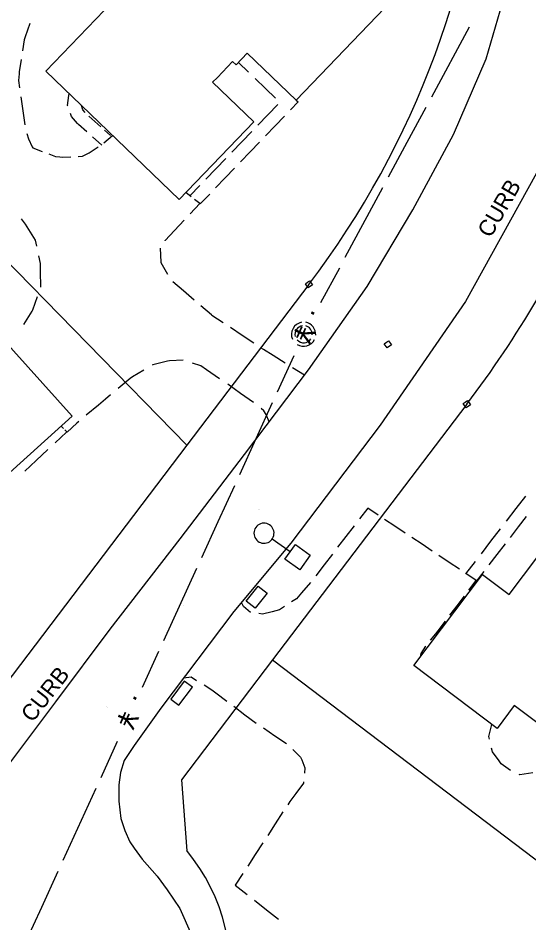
# Model space of a CAD drawing. Extents: x 2443269 to 2494951, y 591171 to 622130.
# Drawn here: x 2462138.3 to 2462267.2, y 603457.4 to 603685.7 of the extents above; entities that cross this region are included whole.
import ezdxf

# ---------------------------------------------------------------- set-up
doc = ezdxf.new("R2010")
doc.units = 0
for name, color, linetype in [('SURVEY - CENTERLINE - Existing Roads', 7, 'Continuous'), ('SURVEY - NON-TRANSPORTATION - Buildings', 7, 'Continuous'), ('SURVEY - NON-TRANSPORTATION - Features', 7, 'Continuous'), ('SURVEY - PROPERTY - Property Lines', 7, 'Continuous'), ('SURVEY - PROPERTY - ROW Lines', 7, 'Continuous'), ('SURVEY - TRANSPORTATION - Features', 7, 'Continuous'), ('SURVEY - TRANSPORTATION - Features Text', 7, 'Continuous'), ('SURVEY - TRANSPORTATION - Roads', 7, 'Continuous'), ('SURVEY - UTILITIES - Cable (Underground) with Text', 7, 'Continuous'), ('SURVEY - UTILITIES - Poles and Miscellaneous with Text', 7, 'Continuous'), ('SURVEY - UTILITIES - Sanitary Sewer with Text', 7, 'Continuous')]:
    doc.layers.add(name, color=color, linetype=linetype)

# ---------------------------------------------------------------- blocks, each defined once
blk = doc.blocks.new('xlp')
at = {"layer": 'SURVEY - UTILITIES - Cable (Underground) with Text'}
for p, q in [((-2.285, -2.285), (-2.285, 2.285)), ((-2.285, 2.285), (-2.285, 2.285)), ((-2.285, 2.285), (2.285, 2.285)), ((2.285, 2.285), (2.285, -2.285)), ((9.374, 2.317), (9.033, 2.131)), ((9.74, 2.449), (9.374, 2.317)), ((9.374, 2.317), (9.374, 2.317)), ((10.122, 2.523), (9.74, 2.449)), ((9.74, 2.449), (9.74, 2.449)), ((10.511, 2.538), (10.122, 2.523)), ((10.122, 2.523), (10.122, 2.523)), ((10.897, 2.493), (10.511, 2.538)), ((10.511, 2.538), (10.511, 2.538)), ((11.272, 2.39), (10.897, 2.493)), ((10.897, 2.493), (10.897, 2.493)), ((11.627, 2.231), (11.272, 2.39)), ((11.272, 2.39), (11.272, 2.39)), ((2.285, 0), (7.873, 0)), ((7.94, 0.578), (7.881, 0.194)), ((7.881, 0.194), (7.881, 0.194)), ((7.881, 0.194), (7.881, -0.194)), ((8.058, 0.949), (7.94, 0.578)), ((7.94, 0.578), (7.94, 0.578)), ((8.23, 1.297), (8.058, 0.949)), ((8.058, 0.949), (8.058, 0.949)), ((8.454, 1.616), (8.23, 1.297)), ((8.23, 1.297), (8.23, 1.297)), ((8.724, 1.896), (8.454, 1.616)), ((8.454, 1.616), (8.454, 1.616)), ((9.033, 2.131), (8.724, 1.896)), ((8.724, 1.896), (8.724, 1.896)), ((9.033, 2.131), (9.033, 2.131)), ((11.953, 2.02), (11.627, 2.231)), ((11.627, 2.231), (11.627, 2.231)), ((12.244, 1.761), (11.953, 2.02)), ((11.953, 2.02), (11.953, 2.02)), ((12.491, 1.461), (12.244, 1.761)), ((12.244, 1.761), (12.244, 1.761)), ((12.69, 1.127), (12.491, 1.461)), ((12.491, 1.461), (12.491, 1.461)), ((12.835, 0.766), (12.69, 1.127)), ((12.69, 1.127), (12.69, 1.127)), ((12.924, 0.387), (12.835, 0.766)), ((12.835, 0.766), (12.835, 0.766)), ((12.953, 0), (12.924, 0.387)), ((12.924, 0.387), (12.924, 0.387)), ((12.924, -0.387), (12.953, 0)), ((7.881, -0.194), (7.881, -0.194)), ((7.881, -0.194), (7.94, -0.578)), ((7.94, -0.578), (7.94, -0.578)), ((7.94, -0.578), (8.058, -0.949)), ((8.058, -0.949), (8.058, -0.949)), ((8.058, -0.949), (8.23, -1.297)), ((8.23, -1.297), (8.23, -1.297)), ((8.23, -1.297), (8.454, -1.616)), ((8.454, -1.616), (8.454, -1.616)), ((8.454, -1.616), (8.724, -1.896)), ((8.724, -1.896), (8.724, -1.896)), ((8.724, -1.896), (9.033, -2.131)), ((9.033, -2.131), (9.033, -2.131)), ((9.033, -2.131), (9.374, -2.317)), ((11.272, -2.39), (11.627, -2.231)), ((11.627, -2.231), (11.953, -2.02)), ((11.627, -2.231), (11.627, -2.231)), ((11.953, -2.02), (12.244, -1.761)), ((11.953, -2.02), (11.953, -2.02)), ((12.244, -1.761), (12.491, -1.461)), ((12.244, -1.761), (12.244, -1.761)), ((12.491, -1.461), (12.69, -1.127)), ((12.491, -1.461), (12.491, -1.461)), ((12.69, -1.127), (12.835, -0.766)), ((12.69, -1.127), (12.69, -1.127)), ((12.835, -0.766), (12.924, -0.387)), ((12.835, -0.766), (12.835, -0.766)), ((12.924, -0.387), (12.924, -0.387)), ((2.285, -2.285), (-2.285, -2.285)), ((-2.285, -2.285), (-2.285, -2.285)), ((2.285, -2.285), (2.285, -2.285)), ((9.374, -2.317), (9.374, -2.317)), ((9.374, -2.317), (9.74, -2.449)), ((9.74, -2.449), (9.74, -2.449)), ((9.74, -2.449), (10.122, -2.523)), ((10.122, -2.523), (10.122, -2.523)), ((10.122, -2.523), (10.511, -2.538)), ((10.511, -2.538), (10.897, -2.493)), ((10.511, -2.538), (10.511, -2.538)), ((10.897, -2.493), (11.272, -2.39)), ((10.897, -2.493), (10.897, -2.493)), ((11.272, -2.39), (11.272, -2.39))]:
    blk.add_line(p, q, dxfattribs=at)
blk = doc.blocks.new('xmh')
at = {"layer": 'SURVEY - CENTERLINE - Existing Roads'}
for p, q in [((-1.773, 2.501), (-2.286, 2.034)), ((-1.171, 2.844), (-1.773, 2.501)), ((-1.773, 2.501), (-1.773, 2.501)), ((-0.508, 3.048), (-1.171, 2.844)), ((-1.171, 2.844), (-1.171, 2.844)), ((1.042, 2.883), (0.508, 3.048)), ((1.539, 2.628), (1.042, 2.883)), ((1.042, 2.883), (1.042, 2.883)), ((1.985, 2.291), (1.539, 2.628)), ((1.539, 2.628), (1.539, 2.628)), ((2.366, 1.882), (1.985, 2.291)), ((1.985, 2.291), (1.985, 2.291)), ((-2.948, 0.825), (-3.065, 0.141)), ((-3.065, 0.141), (-3.065, 0.141)), ((-3.065, 0.141), (-3.03, -0.551)), ((-2.684, 1.466), (-2.948, 0.825)), ((-2.948, 0.825), (-2.948, 0.825)), ((-2.286, 2.034), (-2.684, 1.466)), ((-2.684, 1.466), (-2.684, 1.466)), ((-2.286, 2.034), (-2.286, 2.034)), ((-2.167, 0.395), (-2.198, -0.058)), ((-2.039, 0.831), (-2.167, 0.395)), ((-2.167, 0.395), (-2.167, 0.395)), ((-1.822, 1.23), (-2.039, 0.831)), ((-2.039, 0.831), (-2.039, 0.831)), ((-1.525, 1.574), (-1.822, 1.23)), ((-1.822, 1.23), (-1.822, 1.23)), ((-1.161, 1.847), (-1.525, 1.574)), ((-1.525, 1.574), (-1.525, 1.574)), ((-0.748, 2.036), (-1.161, 1.847)), ((-1.161, 1.847), (-1.161, 1.847)), ((-0.304, 2.133), (-0.748, 2.036)), ((-0.748, 2.036), (-0.748, 2.036)), ((0.864, 2.014), (0.508, 2.133)), ((1.194, 1.835), (0.864, 2.014)), ((0.864, 2.014), (0.864, 2.014)), ((1.487, 1.599), (1.194, 1.835)), ((1.194, 1.835), (1.194, 1.835)), ((1.734, 1.316), (1.487, 1.599)), ((1.487, 1.599), (1.487, 1.599)), ((1.927, 0.994), (1.734, 1.316)), ((1.734, 1.316), (1.734, 1.316)), ((2.061, 0.643), (1.927, 0.994)), ((1.927, 0.994), (1.927, 0.994)), ((2.13, 0.274), (2.061, 0.643)), ((2.061, 0.643), (2.061, 0.643)), ((2.133, -0.101), (2.13, 0.274)), ((2.13, 0.274), (2.13, 0.274)), ((2.671, 1.413), (2.366, 1.882)), ((2.366, 1.882), (2.366, 1.882)), ((2.89, 0.899), (2.671, 1.413)), ((2.671, 1.413), (2.671, 1.413)), ((3.017, 0.354), (2.89, 0.899)), ((2.89, 0.899), (2.89, 0.899)), ((3.048, -0.203), (3.017, 0.354)), ((3.017, 0.354), (3.017, 0.354)), ((-3.03, -0.551), (-3.03, -0.551)), ((-3.03, -0.551), (-2.844, -1.219)), ((-2.198, -0.058), (-2.198, -0.058)), ((-2.198, -0.058), (-2.133, -0.508)), ((-1.625, -1.422), (-1.25, -1.756)), ((-1.25, -1.756), (-1.25, -1.756)), ((-1.25, -1.756), (-0.808, -1.995)), ((-0.808, -1.995), (-0.808, -1.995)), ((-0.808, -1.995), (-0.323, -2.125)), ((-0.323, -2.125), (-0.323, -2.125)), ((-0.323, -2.125), (0.178, -2.14)), ((0.178, -2.14), (0.67, -2.038)), ((0.178, -2.14), (0.178, -2.14)), ((0.67, -2.038), (1.125, -1.825)), ((0.67, -2.038), (0.67, -2.038)), ((1.125, -1.825), (1.518, -1.512)), ((1.125, -1.825), (1.125, -1.825)), ((1.518, -1.512), (1.828, -1.117)), ((1.518, -1.512), (1.518, -1.512)), ((1.958, -2.32), (2.403, -1.862)), ((2.403, -1.862), (2.743, -1.32)), ((2.403, -1.862), (2.403, -1.862)), ((-1.625, -2.54), (-1.054, -2.827)), ((-1.054, -2.827), (-1.054, -2.827)), ((-1.054, -2.827), (-0.436, -2.988)), ((-0.436, -2.988), (-0.436, -2.988)), ((-0.436, -2.988), (0.202, -3.016)), ((0.202, -3.016), (0.832, -2.91)), ((0.202, -3.016), (0.202, -3.016)), ((0.832, -2.91), (1.426, -2.675)), ((0.832, -2.91), (0.832, -2.91)), ((1.426, -2.675), (1.958, -2.32)), ((1.426, -2.675), (1.426, -2.675)), ((1.958, -2.32), (1.958, -2.32))]:
    blk.add_line(p, q, dxfattribs=at)

msp = doc.modelspace()

# ---------------------------------------------------------------- linework, layer by layer
at = {"layer": 'SURVEY - NON-TRANSPORTATION - Buildings'}
for points in [[(2462187.359, 603669.479), (2462197.739, 603659.525), (2462178.95, 603639.925), (2462145.236, 603672.248), (2462170.525, 603698.626), (2462169.783, 603699.338), (2462175.912, 603705.732), (2462176.469, 603705.197), (2462196.092, 603725.663), (2462232.851, 603690.424), (2462208.438, 603664.958), (2462196.072, 603676.812), (2462193.297, 603673.915), (2462192.418, 603674.758), (2462188.553, 603670.726)], [(2462103.97, 603641.195), (2462127.3, 603615.342), (2462114.252, 603603.567), (2462117.182, 603600.319), (2462116.384, 603599.6), (2462120.85, 603594.653), (2462133.297, 603605.886), (2462151.919, 603585.253), (2462123.828, 603559.902), (2462114.517, 603570.217), (2462117.851, 603573.226), (2462112.063, 603579.637), (2462100.42, 603569.128), (2462066.168, 603607.081)]]:
    msp.add_lwpolyline(points, close=True, dxfattribs=at)
msp.add_lwpolyline([(2462278.225, 603501.126), (2462263.474, 603512.245), (2462259.124, 603506.471), (2462238.123, 603522.301), (2462255.492, 603545.342), (2462262.217, 603540.273), (2462284.36, 603569.65)], dxfattribs=at)
at = {"layer": 'SURVEY - NON-TRANSPORTATION - Features'}
for points in [[(2462201.105, 603540.549), (2462198.087, 603536.789), (2462195.833, 603538.6), (2462198.851, 603542.36)], [(2462180.187, 603518.403), (2462176.794, 603513.839), (2462178.868, 603512.297), (2462182.26, 603516.861)]]:
    msp.add_lwpolyline(points, close=True, dxfattribs=at)
at = {"layer": 'SURVEY - PROPERTY - Property Lines'}
for points in [[(2462074.84, 603697.323), (2462108.146, 603670.206), (2462105.827, 603654.627), (2462180.839, 603577.89)], [(2462202.505, 603523.743), (2462278.389, 603466.141), (2462291.332, 603456.316), (2462304.275, 603446.491), (2462361.218, 603403.266)]]:
    msp.add_lwpolyline(points, dxfattribs=at)
for points in [[(2462211.293, 603619.024), (2462211.823, 603619.399), (2462212.574, 603618.338), (2462211.513, 603617.587), (2462210.762, 603618.649)], [(2462231.204, 603603.906), (2462231.734, 603604.281), (2462232.485, 603603.22), (2462231.423, 603602.469), (2462230.673, 603603.53)], [(2462251.114, 603588.788), (2462251.645, 603589.163), (2462252.396, 603588.101), (2462251.334, 603587.351), (2462250.584, 603588.412)]]:
    msp.add_lwpolyline(points, close=True, dxfattribs=at)
at = {"layer": 'SURVEY - PROPERTY - ROW Lines'}
for p, q in [((2462251.49, 603588.257), (2462202.505, 603523.743)), ((2462251.5, 603588.271), (2462251.5, 603588.271)), ((2462180.838, 603577.89), (2462129.437, 603510.194)), ((2462202.505, 603523.743), (2462179.549, 603493.51)), ((2462179.549, 603493.51), (2462180.894, 603475.621)), ((2462180.893, 603475.633), (2462180.893, 603475.633))]:
    msp.add_line(p, q, dxfattribs=at)
msp.add_lwpolyline([(2462211.668, 603618.493), (2462211.668, 603618.493), (2462180.838, 603577.89)], dxfattribs=at)
for centre, radius, start, end in [((2462032.471, 603754.556), 225, 322.79087, 356.61383), ((2462032.471, 603754.556), 275, 322.79455, 329.40879), ((2462142.061, 603444.136), 50, 298.97701, 39.04466)]:
    msp.add_arc(centre, radius, start, end, dxfattribs=at)
at = {"layer": 'SURVEY - TRANSPORTATION - Features'}
for p, q in [((2462141.216, 603684.338), (2462140.06, 603680.932)), ((2462139.803, 603680.174), (2462139.38, 603677.41)), ((2462140.06, 603680.932), (2462139.803, 603680.174)), ((2462139.041, 603675.188), (2462138.573, 603672.126)), ((2462193.855, 603674.495), (2462196.45, 603671.999)), ((2462138.532, 603671.629), (2462138.395, 603669.961)), ((2462138.573, 603672.126), (2462138.532, 603671.629)), ((2462198.072, 603670.44), (2462200.667, 603667.944)), ((2462138.395, 603669.961), (2462138.657, 603668.056)), ((2462200.667, 603667.944), (2462203.262, 603665.448)), ((2462138.963, 603665.829), (2462139.452, 603662.266)), ((2462150.761, 603663.613), (2462151.079, 603666.129)), ((2462151.079, 603666.129), (2462151.191, 603666.536)), ((2462151.191, 603666.536), (2462151.191, 603666.536)), ((2462150.82, 603663.447), (2462150.761, 603663.613)), ((2462154.619, 603662.553), (2462154.242, 603663.613)), ((2462154.242, 603663.613), (2462154.242, 603663.613)), ((2462203.779, 603663.867), (2462201.281, 603661.274)), ((2462208.96, 603664.522), (2462207.028, 603662.513)), ((2462208.471, 603664.991), (2462208.96, 603664.522)), ((2462139.452, 603662.266), (2462139.942, 603658.703)), ((2462151.745, 603660.847), (2462151.476, 603661.602)), ((2462155.222, 603661.879), (2462154.619, 603662.553)), ((2462201.281, 603661.274), (2462198.784, 603658.68)), ((2462153.299, 603659.108), (2462151.745, 603660.847)), ((2462153.53, 603658.849), (2462153.299, 603659.108)), ((2462155.615, 603657.001), (2462153.53, 603658.849)), ((2462157.614, 603659.614), (2462156.095, 603660.96)), ((2462159.133, 603658.268), (2462157.614, 603659.614)), ((2462205.528, 603660.953), (2462203.127, 603658.456)), ((2462140.49, 603656.53), (2462140.899, 603655.237)), ((2462161.601, 603656.08), (2462160.082, 603657.426)), ((2462197.223, 603657.059), (2462194.725, 603654.466)), ((2462203.127, 603658.456), (2462200.726, 603655.959)), ((2462140.899, 603655.237), (2462141.801, 603653.186)), ((2462159.426, 603653.623), (2462157.081, 603655.701)), ((2462159.934, 603654.21), (2462162.103, 603656.077)), ((2462162.103, 603656.077), (2462162.103, 603656.077)), ((2462194.725, 603654.466), (2462192.228, 603651.872)), ((2462199.225, 603654.398), (2462196.824, 603651.902)), ((2462141.801, 603653.186), (2462141.994, 603652.914)), ((2462141.801, 603653.186), (2462141.801, 603653.186)), ((2462141.994, 603652.914), (2462144.357, 603652.019)), ((2462156.187, 603651.68), (2462158.498, 603653.153)), ((2462196.824, 603651.902), (2462194.423, 603649.405)), ((2462146.03, 603651.386), (2462147.703, 603650.752)), ((2462147.703, 603650.752), (2462148.77, 603650.654)), ((2462148.77, 603650.654), (2462149.596, 603650.578)), ((2462149.596, 603650.578), (2462151.625, 603650.681)), ((2462153.41, 603650.772), (2462154.498, 603650.827)), ((2462154.498, 603650.827), (2462156.08, 603651.626)), ((2462156.08, 603651.626), (2462156.187, 603651.68)), ((2462190.667, 603650.251), (2462188.17, 603647.658)), ((2462188.17, 603647.658), (2462185.672, 603645.065)), ((2462192.922, 603647.844), (2462190.521, 603645.347)), ((2462190.521, 603645.347), (2462188.12, 603642.851)), ((2462184.111, 603643.444), (2462181.614, 603640.85)), ((2462181.955, 603640.589), (2462180.593, 603641.641)), ((2462180.593, 603641.641), (2462180.593, 603641.641)), ((2462186.62, 603641.29), (2462184.219, 603638.793)), ((2462181.735, 603636.294), (2462184.166, 603638.879)), ((2462184.166, 603638.879), (2462182.805, 603639.931)), ((2462184.166, 603638.879), (2462184.166, 603638.879)), ((2462184.219, 603638.793), (2462184.219, 603638.793)), ((2462140.151, 603633.714), (2462139.169, 603635.006)), ((2462141.366, 603631.7), (2462140.151, 603633.714)), ((2462177.784, 603632.094), (2462180.215, 603634.678)), ((2462142.628, 603629.61), (2462141.366, 603631.7)), ((2462175.42, 603629.581), (2462177.784, 603632.094)), ((2462142.964, 603628.113), (2462142.628, 603629.61)), ((2462175.368, 603629.497), (2462175.42, 603629.581)), ((2462174.199, 603627.606), (2462174.202, 603627.61)), ((2462174.37, 603624.067), (2462174.199, 603627.606)), ((2462143.933, 603623.79), (2462143.507, 603625.689)), ((2462143.963, 603621.761), (2462143.933, 603623.79)), ((2462174.376, 603623.944), (2462174.37, 603624.067)), ((2462176.077, 603620.97), (2462174.376, 603623.944)), ((2462144.019, 603617.911), (2462143.963, 603621.761)), ((2462143.979, 603617.793), (2462144.019, 603617.911)), ((2462179.986, 603616.832), (2462177.286, 603619.135)), ((2462142.014, 603612.035), (2462143.176, 603615.442)), ((2462182.687, 603614.53), (2462179.986, 603616.832)), ((2462187.075, 603610.788), (2462184.374, 603613.091)), ((2462139.725, 603608.335), (2462141.817, 603611.715)), ((2462141.817, 603611.715), (2462142.014, 603612.035)), ((2462187.198, 603610.683), (2462187.075, 603610.788)), ((2462190.016, 603608.805), (2462187.198, 603610.683)), ((2462194.814, 603605.606), (2462191.861, 603607.574)), ((2462197.767, 603603.638), (2462194.814, 603605.606)), ((2462200.167, 603602.038), (2462199.612, 603602.408)), ((2462202.616, 603600.519), (2462200.167, 603602.038)), ((2462179.916, 603599.393), (2462176.509, 603599.213)), ((2462205.631, 603598.648), (2462202.616, 603600.519)), ((2462172.303, 603598.216), (2462172.105, 603598.098)), ((2462175.954, 603599.082), (2462172.303, 603598.216)), ((2462176.509, 603599.213), (2462175.954, 603599.082)), ((2462184.412, 603597.95), (2462182.285, 603598.648)), ((2462185.848, 603596.96), (2462184.412, 603597.95)), ((2462210.531, 603595.608), (2462207.516, 603597.478)), ((2462167.135, 603595.152), (2462166.598, 603594.711)), ((2462169.964, 603596.829), (2462167.135, 603595.152)), ((2462189.127, 603594.7), (2462185.848, 603596.96)), ((2462166.598, 603594.711), (2462163.517, 603592.188)), ((2462194.433, 603590.994), (2462191.174, 603593.283)), ((2462161.591, 603590.611), (2462160.302, 603589.554)), ((2462197.692, 603588.705), (2462194.433, 603590.994)), ((2462158.532, 603588.061), (2462155.488, 603585.493)), ((2462160.302, 603589.554), (2462158.532, 603588.061)), ((2462200.324, 603586.628), (2462199.654, 603587.176)), ((2462200.866, 603585.657), (2462200.324, 603586.628)), ((2462201.597, 603583.79), (2462200.866, 603585.657)), ((2462153.061, 603583.446), (2462150.656, 603581.192)), ((2462153.585, 603583.888), (2462153.061, 603583.446)), ((2462150.528, 603581.244), (2462147.61, 603578.52)), ((2462149.697, 603582.134), (2462149.107, 603582.714)), ((2462149.107, 603582.714), (2462149.107, 603582.714)), ((2462150.656, 603581.192), (2462150.066, 603581.772)), ((2462150.656, 603581.192), (2462150.656, 603581.192)), ((2462145.786, 603576.817), (2462142.867, 603574.093)), ((2462142.867, 603574.093), (2462139.949, 603571.368)), ((2462263.96, 603561.923), (2462266.38, 603565.062)), ((2462226.545, 603562.035), (2462224.435, 603559.313)), ((2462229.146, 603560.298), (2462226.545, 603562.035)), ((2462226.545, 603562.035), (2462226.545, 603562.035)), ((2462261.539, 603558.785), (2462263.96, 603561.923)), ((2462233.374, 603557.475), (2462230.772, 603559.212)), ((2462264.535, 603557.296), (2462266.57, 603559.934)), ((2462223.117, 603557.611), (2462221.008, 603554.889)), ((2462235.975, 603555.738), (2462233.374, 603557.475)), ((2462257.606, 603553.685), (2462260.027, 603556.824)), ((2462262.5, 603554.657), (2462264.535, 603557.296)), ((2462221.008, 603554.889), (2462218.898, 603552.166)), ((2462240.203, 603552.916), (2462237.601, 603554.653)), ((2462242.804, 603551.179), (2462240.203, 603552.916)), ((2462255.186, 603550.547), (2462257.606, 603553.685)), ((2462259.193, 603550.369), (2462261.228, 603553.008)), ((2462217.583, 603550.463), (2462215.486, 603547.731)), ((2462247.032, 603548.356), (2462244.43, 603550.093)), ((2462257.158, 603547.73), (2462259.193, 603550.369)), ((2462215.486, 603547.731), (2462213.389, 603544.999)), ((2462249.634, 603546.619), (2462247.032, 603548.356)), ((2462251.253, 603545.447), (2462253.673, 603548.585)), ((2462253.861, 603543.797), (2462251.26, 603545.534)), ((2462253.851, 603543.442), (2462255.886, 603546.081)), ((2462212.074, 603543.295), (2462209.821, 603540.691)), ((2462252.034, 603541.374), (2462253.861, 603543.797)), ((2462253.861, 603543.797), (2462253.861, 603543.797)), ((2462209.821, 603540.691), (2462208.517, 603539.184)), ((2462195.137, 603537.258), (2462194.616, 603538.252)), ((2462194.616, 603538.252), (2462194.616, 603538.252)), ((2462208.517, 603539.184), (2462207.308, 603538.38)), ((2462249.064, 603537.437), (2462250.892, 603539.86)), ((2462196.887, 603535.732), (2462195.137, 603537.258)), ((2462199.973, 603535.322), (2462199.009, 603535.44)), ((2462202.377, 603535.903), (2462199.973, 603535.322)), ((2462204.268, 603536.359), (2462202.377, 603535.903)), ((2462205.516, 603537.189), (2462204.268, 603536.359)), ((2462247.237, 603535.015), (2462249.064, 603537.437)), ((2462244.267, 603531.078), (2462246.095, 603533.501)), ((2462243.717, 603530.349), (2462244.267, 603531.078)), ((2462242.383, 603528.7), (2462243.717, 603530.349)), ((2462239.986, 603525.381), (2462241.158, 603527.186)), ((2462241.158, 603527.186), (2462241.19, 603527.226)), ((2462239.829, 603524.564), (2462239.986, 603525.381)), ((2462180.065, 603519.227), (2462181.929, 603519.443)), ((2462181.929, 603519.443), (2462183.329, 603518.579)), ((2462185.201, 603517.424), (2462187.129, 603516.234)), ((2462187.129, 603516.234), (2462188.134, 603515.481)), ((2462188.134, 603515.481), (2462190.95, 603513.368)), ((2462192.71, 603512.047), (2462195.527, 603509.934)), ((2462195.527, 603509.934), (2462198.343, 603507.821)), ((2462200.168, 603506.592), (2462203.097, 603504.638)), ((2462257.037, 603504.456), (2462257.788, 603507.478)), ((2462257.788, 603507.478), (2462257.788, 603507.478)), ((2462203.097, 603504.638), (2462206.027, 603502.685)), ((2462257.2, 603503.794), (2462257.037, 603504.456)), ((2462257.995, 603500.559), (2462257.766, 603501.491)), ((2462207.627, 603501.185), (2462209.544, 603499.236)), ((2462209.544, 603499.236), (2462209.842, 603498.507)), ((2462259.666, 603498.268), (2462257.995, 603500.559)), ((2462209.842, 603498.507), (2462210.659, 603496.513)), ((2462260.19, 603497.55), (2462259.666, 603498.268)), ((2462262.56, 603495.869), (2462260.19, 603497.55)), ((2462210.659, 603496.513), (2462210.534, 603495.153)), ((2462264.921, 603494.791), (2462264.708, 603494.88)), ((2462268.156, 603495.286), (2462264.921, 603494.791)), ((2462210.308, 603492.691), (2462208.362, 603490.089)), ((2462210.333, 603492.962), (2462210.308, 603492.691)), ((2462208.362, 603490.089), (2462206.85, 603488.065)), ((2462206.85, 603488.065), (2462206.307, 603487.232)), ((2462205.106, 603485.388), (2462203.184, 603482.438)), ((2462203.184, 603482.438), (2462201.262, 603479.488)), ((2462200.061, 603477.644), (2462198.139, 603474.694)), ((2462198.139, 603474.694), (2462196.217, 603471.744)), ((2462195.015, 603469.9), (2462193.093, 603466.95)), ((2462193.093, 603466.95), (2462193.093, 603466.95)), ((2462193.093, 603466.95), (2462196.087, 603464.585)), ((2462197.959, 603463.107), (2462200.953, 603460.742)), ((2462200.953, 603460.742), (2462203.947, 603458.378))]:
    msp.add_line(p, q, dxfattribs=at)
at = {"layer": 'SURVEY - TRANSPORTATION - Roads'}
for p, q in [((2462198.99, 603561.658), (2462198.99, 603561.658)), ((2462199.083, 603561.586), (2462199.083, 603561.586)), ((2462179.994, 603537.38), (2462179.994, 603537.38)), ((2462160.662, 603511.91), (2462160.662, 603511.91)), ((2462160.752, 603511.841), (2462160.752, 603511.841)), ((2462177.297, 603463.686), (2462177.297, 603463.686))]:
    msp.add_line(p, q, dxfattribs=at)
for points in [[(2462122.142, 603479.545), (2462132.359, 603492.668), (2462147.802, 603513.137), (2462161.538, 603531.467), (2462179.17, 603554.325), (2462195.413, 603575.604), (2462211.528, 603596.926), (2462226.328, 603617.934), (2462237.867, 603637.271), (2462248.179, 603656.329), (2462256.404, 603675.437), (2462262.299, 603695.637)], [(2462269.114, 603646.52), (2462251.187, 603614.174), (2462229.665, 603582.953), (2462207.086, 603553.239), (2462192.716, 603535.969), (2462174.271, 603511.559), (2462167.526, 603502.186), (2462165.049, 603498.39), (2462164.107, 603495.362), (2462163.687, 603492.238), (2462163.681, 603488.105), (2462164.193, 603483.738), (2462165.17, 603480.755), (2462166.499, 603477.855), (2462167.549, 603476.221), (2462169.622, 603473.475), (2462173.359, 603469.214), (2462175.895, 603465.716), (2462179.101, 603461.074), (2462182.001, 603454.391)]]:
    msp.add_lwpolyline(points, dxfattribs=at)
at = {"layer": 'SURVEY - UTILITIES - Sanitary Sewer with Text'}
for p, q in [((2462252.058, 603683.371), (2462242.575, 603665.762)), ((2462241.153, 603663.121), (2462236.411, 603654.317)), ((2462236.411, 603654.317), (2462231.67, 603645.512)), ((2462230.247, 603642.871), (2462220.765, 603625.262)), ((2462219.342, 603622.62), (2462214.601, 603613.816)), ((2462207.837, 603600.436), (2462203.677, 603591.342)), ((2462202.428, 603588.614), (2462194.107, 603570.428)), ((2462192.859, 603567.7), (2462188.698, 603558.607)), ((2462188.698, 603558.607), (2462184.537, 603549.513)), ((2462183.289, 603546.785), (2462174.967, 603528.599)), ((2462173.719, 603525.871), (2462169.558, 603516.777)), ((2462163.317, 603503.137), (2462159.156, 603494.044)), ((2462157.908, 603491.316), (2462149.587, 603473.13)), ((2462148.338, 603470.402), (2462144.178, 603461.308)), ((2462144.178, 603461.308), (2462140.017, 603452.215))]:
    msp.add_line(p, q, dxfattribs=at)

# ---------------------------------------------------------------- block references
at = {"layer": 'SURVEY - UTILITIES - Poles and Miscellaneous with Text', "rotation": 144.52008421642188}
msp.add_blockref('xlp', (2462208.799, 603549.673), dxfattribs=at)
at = {"layer": 'SURVEY - UTILITIES - Sanitary Sewer with Text'}
msp.add_blockref('xmh', (2462210.334, 603605.892), dxfattribs=at)

# ---------------------------------------------------------------- texts
at = {"layer": 'SURVEY - TRANSPORTATION - Features Text'}
for rotation, p in [(59.8, (2462257.506, 603630.001)), (51.9, (2462141.897, 603507.763))]:
    msp.add_text('CURB', height=4.101, rotation=rotation, dxfattribs=at).set_placement(p)
at = {"layer": 'SURVEY - UTILITIES - Sanitary Sewer with Text'}
for s, rotation, p in [('·', 241.69692, (2462211.412, 603613.167)), ('¥', 245.4129, (2462208.858, 603608.675)), ('·', 245.4129, (2462166.418, 603515.923)), ('¥', 245.4129, (2462164.338, 603511.376))]:
    msp.add_text(s, height=5, rotation=rotation, dxfattribs=at).set_placement(p)

doc.saveas('drawing.dxf')
